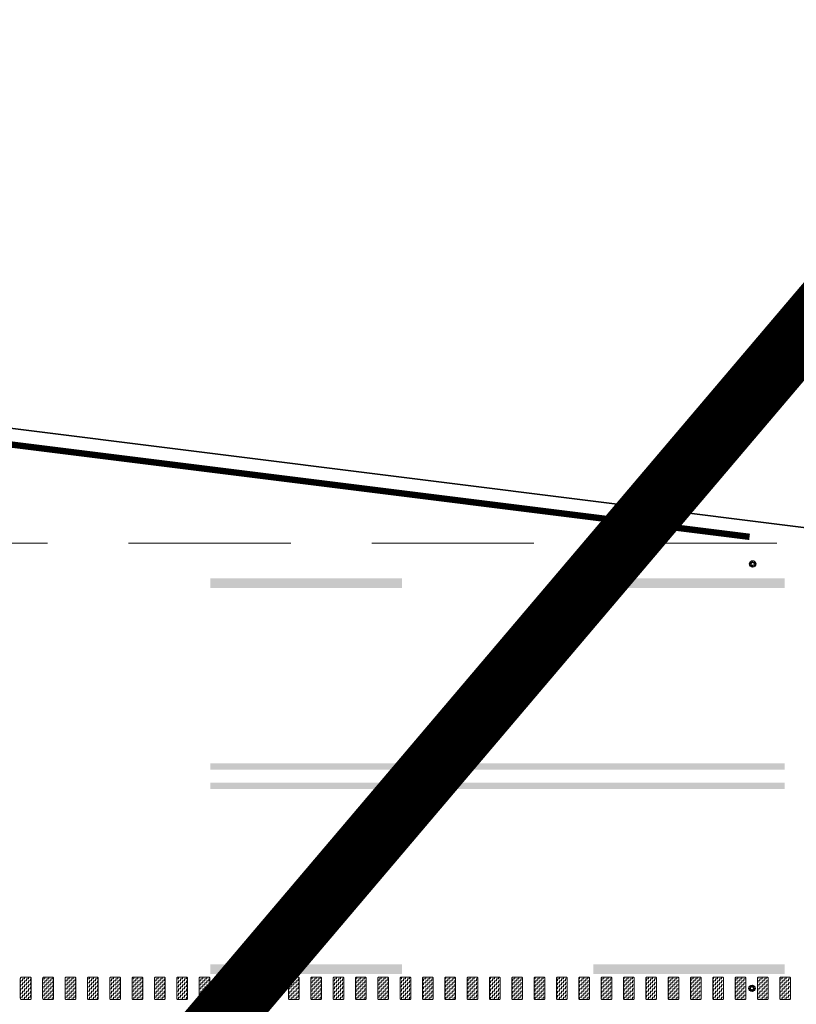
# Model space of a CAD drawing. Header units: metres. Extents: x -699 to 2316, y -1199 to 781.
# Tile 564 of 593: x 1191 to 1203, y -203 to -188. Entities that reach past the tile are written whole.
import ezdxf

# ---------------------------------------------------------------- set-up
doc = ezdxf.new("R2010")
doc.units = ezdxf.units.M
for name, pattern in [('HIDDENX2', [19.05, 12.7, -6.35]), ('VW-3-3_STREEP', [6, 3, -3]), ('VW-9-3_STREEP', [12, 9, -3])]:
    doc.linetypes.add(name, pattern=pattern)
for name, color, linetype, lineweight in [('N-WA-IE-MEUBILAIR_WEGMEUBILAIR-S', 7, 'Continuous', 25), ('N-WA-VW-MARKERING_DYNAMISCH-G', 7, 'Continuous', 35), ('N-WE-VH-KANTVERHARDING-G', 210, 'Continuous', 35), ('N-WE-VW-MARKERING_LANGS_STREEP_33-G', 7, 'VW-3-3_STREEP', 13), ('N-WE-VW-MARKERING_LANGS_STREEP_93-G', 7, 'VW-9-3_STREEP', 13), ('N-WE-VW-MARKERING_LANGS_STREEP_DOORGETROKKEN-G', 7, 'Continuous', 13)]:
    doc.layers.add(name, color=color, linetype=linetype, lineweight=lineweight)
doc.layers.add('X-XX-AL-TEKENBLAD_VIEWPORT-G', color=7, linetype='Continuous', lineweight=18, plot=False)
pattern_1 = [(180, (362.03036, 86.408436), (-0.03175, -0.03175), [0.03175, -0.03175]), (270, (361.99861, 86.408436), (0.03175, -0.03175), [0.03175, -0.03175])]

# ---------------------------------------------------------------- blocks, each defined once
blk = doc.blocks.new('SIE-WEG_GLASBOLREFLECTOR-SO')
for p, q in [((-0.38, 0), (-0.2, 0)), ((-0.14, 0.14), (-0.26, 0.26)), ((0, 0.2), (0, 0.37)), ((0.14, 0.14), (0.27, 0.26)), ((0.2, 0), (0.37, 0)), ((-0.26, -0.27), (-0.14, -0.14)), ((0, -0.38), (0, -0.2)), ((0.27, -0.27), (0.14, -0.14))]:
    blk.add_line(p, q)
for radius in [0.375, 0.2]:
    blk.add_circle((0, 0), radius)
blk = doc.blocks.new('glasbol')
at = {"layer": 'N-WA-IE-MEUBILAIR_WEGMEUBILAIR-S'}
blk.add_blockref('SIE-WEG_GLASBOLREFLECTOR-SO', (0, 0), dxfattribs=at)

msp = doc.modelspace()

# ---------------------------------------------------------------- hatches: boundary and pattern name
at = {"layer": 'N-WA-VW-MARKERING_DYNAMISCH-G', "lineweight": 9}
h = msp.add_hatch(dxfattribs=at)
h.set_pattern_fill('ZIGZAG', color=8, scale=0.01, angle=180, style=0)
h.set_pattern_definition(pattern_1)
edge = h.paths.add_edge_path()
edge.add_line((1190.8821, -202.903), (1191.0121, -202.903))
edge.add_arc((1191.0121, -202.923), 0.02, 0, 90, ccw=False)
edge.add_line((1191.0321, -202.923), (1191.0321, -203.233))
edge.add_arc((1191.0121, -203.233), 0.02, 270, 360, ccw=False)
edge.add_line((1191.0121, -203.253), (1190.8821, -203.253))
edge.add_arc((1190.8821, -203.233), 0.02, 180, 270, ccw=False)
edge.add_line((1190.8621, -203.233), (1190.8621, -202.923))
edge.add_arc((1190.8821, -202.923), 0.02, 90, 180, ccw=False)
h = msp.add_hatch(dxfattribs=at)
h.set_pattern_fill('ZIGZAG', color=8, scale=0.01, angle=180, style=0)
h.set_pattern_definition(pattern_1)
edge = h.paths.add_edge_path()
edge.add_line((1191.2321, -202.903), (1191.3621, -202.903))
edge.add_arc((1191.3621, -202.923), 0.02, 0, 90, ccw=False)
edge.add_line((1191.3821, -202.923), (1191.3821, -203.233))
edge.add_arc((1191.3621, -203.233), 0.02, 270, 360, ccw=False)
edge.add_line((1191.3621, -203.253), (1191.2321, -203.253))
edge.add_arc((1191.2321, -203.233), 0.02, 180, 270, ccw=False)
edge.add_line((1191.2121, -203.233), (1191.2121, -202.923))
edge.add_arc((1191.2321, -202.923), 0.02, 90, 180, ccw=False)
h = msp.add_hatch(dxfattribs=at)
h.set_pattern_fill('ZIGZAG', color=8, scale=0.01, angle=180, style=0)
h.set_pattern_definition(pattern_1)
edge = h.paths.add_edge_path()
edge.add_line((1191.5821, -202.903), (1191.7121, -202.903))
edge.add_arc((1191.7121, -202.923), 0.02, 0, 90, ccw=False)
edge.add_line((1191.7321, -202.923), (1191.7321, -203.233))
edge.add_arc((1191.7121, -203.233), 0.02, 270, 360, ccw=False)
edge.add_line((1191.7121, -203.253), (1191.5821, -203.253))
edge.add_arc((1191.5821, -203.233), 0.02, 180, 270, ccw=False)
edge.add_line((1191.5621, -203.233), (1191.5621, -202.923))
edge.add_arc((1191.5821, -202.923), 0.02, 90, 180, ccw=False)
h = msp.add_hatch(dxfattribs=at)
h.set_pattern_fill('ZIGZAG', color=8, scale=0.01, angle=180, style=0)
h.set_pattern_definition(pattern_1)
edge = h.paths.add_edge_path()
edge.add_line((1191.9321, -202.903), (1192.0621, -202.903))
edge.add_arc((1192.0621, -202.923), 0.02, 0, 90, ccw=False)
edge.add_line((1192.0821, -202.923), (1192.0821, -203.233))
edge.add_arc((1192.0621, -203.233), 0.02, 270, 360, ccw=False)
edge.add_line((1192.0621, -203.253), (1191.9321, -203.253))
edge.add_arc((1191.9321, -203.233), 0.02, 180, 270, ccw=False)
edge.add_line((1191.9121, -203.233), (1191.9121, -202.923))
edge.add_arc((1191.9321, -202.923), 0.02, 90, 180, ccw=False)
h = msp.add_hatch(dxfattribs=at)
h.set_pattern_fill('ZIGZAG', color=8, scale=0.01, angle=180, style=0)
h.set_pattern_definition(pattern_1)
edge = h.paths.add_edge_path()
edge.add_line((1192.2821, -202.903), (1192.4121, -202.903))
edge.add_arc((1192.4121, -202.923), 0.02, 0, 90, ccw=False)
edge.add_line((1192.4321, -202.923), (1192.4321, -203.233))
edge.add_arc((1192.4121, -203.233), 0.02, 270, 360, ccw=False)
edge.add_line((1192.4121, -203.253), (1192.2821, -203.253))
edge.add_arc((1192.2821, -203.233), 0.02, 180, 270, ccw=False)
edge.add_line((1192.2621, -203.233), (1192.2621, -202.923))
edge.add_arc((1192.2821, -202.923), 0.02, 90, 180, ccw=False)
h = msp.add_hatch(dxfattribs=at)
h.set_pattern_fill('ZIGZAG', color=8, scale=0.01, angle=180, style=0)
h.set_pattern_definition(pattern_1)
edge = h.paths.add_edge_path()
edge.add_line((1192.6321, -202.903), (1192.7621, -202.903))
edge.add_arc((1192.7621, -202.923), 0.02, 0, 90, ccw=False)
edge.add_line((1192.7821, -202.923), (1192.7821, -203.233))
edge.add_arc((1192.7621, -203.233), 0.02, 270, 360, ccw=False)
edge.add_line((1192.7621, -203.253), (1192.6321, -203.253))
edge.add_arc((1192.6321, -203.233), 0.02, 180, 270, ccw=False)
edge.add_line((1192.6121, -203.233), (1192.6121, -202.923))
edge.add_arc((1192.6321, -202.923), 0.02, 90, 180, ccw=False)
h = msp.add_hatch(dxfattribs=at)
h.set_pattern_fill('ZIGZAG', color=8, scale=0.01, angle=180, style=0)
h.set_pattern_definition(pattern_1)
edge = h.paths.add_edge_path()
edge.add_line((1192.9821, -202.903), (1193.1121, -202.903))
edge.add_arc((1193.1121, -202.923), 0.02, 0, 90, ccw=False)
edge.add_line((1193.1321, -202.923), (1193.1321, -203.233))
edge.add_arc((1193.1121, -203.233), 0.02, 270, 360, ccw=False)
edge.add_line((1193.1121, -203.253), (1192.9821, -203.253))
edge.add_arc((1192.9821, -203.233), 0.02, 180, 270, ccw=False)
edge.add_line((1192.9621, -203.233), (1192.9621, -202.923))
edge.add_arc((1192.9821, -202.923), 0.02, 90, 180, ccw=False)
h = msp.add_hatch(dxfattribs=at)
h.set_pattern_fill('ZIGZAG', color=8, scale=0.01, angle=180, style=0)
h.set_pattern_definition(pattern_1)
edge = h.paths.add_edge_path()
edge.add_line((1193.3321, -202.903), (1193.4621, -202.903))
edge.add_arc((1193.4621, -202.923), 0.02, 0, 90, ccw=False)
edge.add_line((1193.4821, -202.923), (1193.4821, -203.233))
edge.add_arc((1193.4621, -203.233), 0.02, 270, 360, ccw=False)
edge.add_line((1193.4621, -203.253), (1193.3321, -203.253))
edge.add_arc((1193.3321, -203.233), 0.02, 180, 270, ccw=False)
edge.add_line((1193.3121, -203.233), (1193.3121, -202.923))
edge.add_arc((1193.3321, -202.923), 0.02, 90, 180, ccw=False)
h = msp.add_hatch(dxfattribs=at)
h.set_pattern_fill('ZIGZAG', color=8, scale=0.01, angle=180, style=0)
h.set_pattern_definition(pattern_1)
edge = h.paths.add_edge_path()
edge.add_line((1193.6821, -202.903), (1193.8121, -202.903))
edge.add_arc((1193.8121, -202.923), 0.02, 0, 90, ccw=False)
edge.add_line((1193.8321, -202.923), (1193.8321, -203.233))
edge.add_arc((1193.8121, -203.233), 0.02, 270, 360, ccw=False)
edge.add_line((1193.8121, -203.253), (1193.6821, -203.253))
edge.add_arc((1193.6821, -203.233), 0.02, 180, 270, ccw=False)
edge.add_line((1193.6621, -203.233), (1193.6621, -202.923))
edge.add_arc((1193.6821, -202.923), 0.02, 90, 180, ccw=False)
h = msp.add_hatch(dxfattribs=at)
h.set_pattern_fill('ZIGZAG', color=8, scale=0.01, angle=180, style=0)
h.set_pattern_definition(pattern_1)
edge = h.paths.add_edge_path()
edge.add_line((1194.0321, -202.903), (1194.1621, -202.903))
edge.add_arc((1194.1621, -202.923), 0.02, 0, 90, ccw=False)
edge.add_line((1194.1821, -202.923), (1194.1821, -203.233))
edge.add_arc((1194.1621, -203.233), 0.02, 270, 360, ccw=False)
edge.add_line((1194.1621, -203.253), (1194.0321, -203.253))
edge.add_arc((1194.0321, -203.233), 0.02, 180, 270, ccw=False)
edge.add_line((1194.0121, -203.233), (1194.0121, -202.923))
edge.add_arc((1194.0321, -202.923), 0.02, 90, 180, ccw=False)
h = msp.add_hatch(dxfattribs=at)
h.set_pattern_fill('ZIGZAG', color=8, scale=0.01, angle=180, style=0)
h.set_pattern_definition(pattern_1)
edge = h.paths.add_edge_path()
edge.add_line((1194.3821, -202.903), (1194.5121, -202.903))
edge.add_arc((1194.5121, -202.923), 0.02, 0, 90, ccw=False)
edge.add_line((1194.5321, -202.923), (1194.5321, -203.233))
edge.add_arc((1194.5121, -203.233), 0.02, 270, 360, ccw=False)
edge.add_line((1194.5121, -203.253), (1194.3821, -203.253))
edge.add_arc((1194.3821, -203.233), 0.02, 180, 270, ccw=False)
edge.add_line((1194.3621, -203.233), (1194.3621, -202.923))
edge.add_arc((1194.3821, -202.923), 0.02, 90, 180, ccw=False)
h = msp.add_hatch(dxfattribs=at)
h.set_pattern_fill('ZIGZAG', color=8, scale=0.01, angle=180, style=0)
h.set_pattern_definition(pattern_1)
edge = h.paths.add_edge_path()
edge.add_line((1194.7321, -202.903), (1194.8621, -202.903))
edge.add_arc((1194.8621, -202.923), 0.02, 0, 90, ccw=False)
edge.add_line((1194.8821, -202.923), (1194.8821, -203.233))
edge.add_arc((1194.8621, -203.233), 0.02, 270, 360, ccw=False)
edge.add_line((1194.8621, -203.253), (1194.7321, -203.253))
edge.add_arc((1194.7321, -203.233), 0.02, 180, 270, ccw=False)
edge.add_line((1194.7121, -203.233), (1194.7121, -202.923))
edge.add_arc((1194.7321, -202.923), 0.02, 90, 180, ccw=False)
h = msp.add_hatch(dxfattribs=at)
h.set_pattern_fill('ZIGZAG', color=8, scale=0.01, angle=180, style=0)
h.set_pattern_definition(pattern_1)
edge = h.paths.add_edge_path()
edge.add_line((1195.0821, -202.903), (1195.2121, -202.903))
edge.add_arc((1195.2121, -202.923), 0.02, 0, 90, ccw=False)
edge.add_line((1195.2321, -202.923), (1195.2321, -203.233))
edge.add_arc((1195.2121, -203.233), 0.02, 270, 360, ccw=False)
edge.add_line((1195.2121, -203.253), (1195.0821, -203.253))
edge.add_arc((1195.0821, -203.233), 0.02, 180, 270, ccw=False)
edge.add_line((1195.0621, -203.233), (1195.0621, -202.923))
edge.add_arc((1195.0821, -202.923), 0.02, 90, 180, ccw=False)
h = msp.add_hatch(dxfattribs=at)
h.set_pattern_fill('ZIGZAG', color=8, scale=0.01, angle=180, style=0)
h.set_pattern_definition(pattern_1)
edge = h.paths.add_edge_path()
edge.add_line((1195.4321, -202.903), (1195.5621, -202.903))
edge.add_arc((1195.5621, -202.923), 0.02, 0, 90, ccw=False)
edge.add_line((1195.5821, -202.923), (1195.5821, -203.233))
edge.add_arc((1195.5621, -203.233), 0.02, 270, 360, ccw=False)
edge.add_line((1195.5621, -203.253), (1195.4321, -203.253))
edge.add_arc((1195.4321, -203.233), 0.02, 180, 270, ccw=False)
edge.add_line((1195.4121, -203.233), (1195.4121, -202.923))
edge.add_arc((1195.4321, -202.923), 0.02, 90, 180, ccw=False)
h = msp.add_hatch(dxfattribs=at)
h.set_pattern_fill('ZIGZAG', color=8, scale=0.01, angle=180, style=0)
h.set_pattern_definition(pattern_1)
edge = h.paths.add_edge_path()
edge.add_line((1195.7821, -202.903), (1195.9121, -202.903))
edge.add_arc((1195.9121, -202.923), 0.02, 0, 90, ccw=False)
edge.add_line((1195.9321, -202.923), (1195.9321, -203.233))
edge.add_arc((1195.9121, -203.233), 0.02, 270, 360, ccw=False)
edge.add_line((1195.9121, -203.253), (1195.7821, -203.253))
edge.add_arc((1195.7821, -203.233), 0.02, 180, 270, ccw=False)
edge.add_line((1195.7621, -203.233), (1195.7621, -202.923))
edge.add_arc((1195.7821, -202.923), 0.02, 90, 180, ccw=False)
h = msp.add_hatch(dxfattribs=at)
h.set_pattern_fill('ZIGZAG', color=8, scale=0.01, angle=180, style=0)
h.set_pattern_definition(pattern_1)
edge = h.paths.add_edge_path()
edge.add_line((1196.1321, -202.903), (1196.2621, -202.903))
edge.add_arc((1196.2621, -202.923), 0.02, 0, 90, ccw=False)
edge.add_line((1196.2821, -202.923), (1196.2821, -203.233))
edge.add_arc((1196.2621, -203.233), 0.02, 270, 360, ccw=False)
edge.add_line((1196.2621, -203.253), (1196.1321, -203.253))
edge.add_arc((1196.1321, -203.233), 0.02, 180, 270, ccw=False)
edge.add_line((1196.1121, -203.233), (1196.1121, -202.923))
edge.add_arc((1196.1321, -202.923), 0.02, 90, 180, ccw=False)
h = msp.add_hatch(dxfattribs=at)
h.set_pattern_fill('ZIGZAG', color=8, scale=0.01, angle=180, style=0)
h.set_pattern_definition(pattern_1)
edge = h.paths.add_edge_path()
edge.add_line((1196.4821, -202.903), (1196.6121, -202.903))
edge.add_arc((1196.6121, -202.923), 0.02, 0, 90, ccw=False)
edge.add_line((1196.6321, -202.923), (1196.6321, -203.233))
edge.add_arc((1196.6121, -203.233), 0.02, 270, 360, ccw=False)
edge.add_line((1196.6121, -203.253), (1196.4821, -203.253))
edge.add_arc((1196.4821, -203.233), 0.02, 180, 270, ccw=False)
edge.add_line((1196.4621, -203.233), (1196.4621, -202.923))
edge.add_arc((1196.4821, -202.923), 0.02, 90, 180, ccw=False)
h = msp.add_hatch(dxfattribs=at)
h.set_pattern_fill('ZIGZAG', color=8, scale=0.01, angle=180, style=0)
h.set_pattern_definition(pattern_1)
edge = h.paths.add_edge_path()
edge.add_line((1196.8321, -202.903), (1196.9621, -202.903))
edge.add_arc((1196.9621, -202.923), 0.02, 0, 90, ccw=False)
edge.add_line((1196.9821, -202.923), (1196.9821, -203.233))
edge.add_arc((1196.9621, -203.233), 0.02, 270, 360, ccw=False)
edge.add_line((1196.9621, -203.253), (1196.8321, -203.253))
edge.add_arc((1196.8321, -203.233), 0.02, 180, 270, ccw=False)
edge.add_line((1196.8121, -203.233), (1196.8121, -202.923))
edge.add_arc((1196.8321, -202.923), 0.02, 90, 180, ccw=False)
h = msp.add_hatch(dxfattribs=at)
h.set_pattern_fill('ZIGZAG', color=8, scale=0.01, angle=180, style=0)
h.set_pattern_definition(pattern_1)
edge = h.paths.add_edge_path()
edge.add_line((1197.1821, -202.903), (1197.3121, -202.903))
edge.add_arc((1197.3121, -202.923), 0.02, 0, 90, ccw=False)
edge.add_line((1197.3321, -202.923), (1197.3321, -203.233))
edge.add_arc((1197.3121, -203.233), 0.02, 270, 360, ccw=False)
edge.add_line((1197.3121, -203.253), (1197.1821, -203.253))
edge.add_arc((1197.1821, -203.233), 0.02, 180, 270, ccw=False)
edge.add_line((1197.1621, -203.233), (1197.1621, -202.923))
edge.add_arc((1197.1821, -202.923), 0.02, 90, 180, ccw=False)
h = msp.add_hatch(dxfattribs=at)
h.set_pattern_fill('ZIGZAG', color=8, scale=0.01, angle=180, style=0)
h.set_pattern_definition(pattern_1)
edge = h.paths.add_edge_path()
edge.add_line((1197.5321, -202.903), (1197.6621, -202.903))
edge.add_arc((1197.6621, -202.923), 0.02, 0, 90, ccw=False)
edge.add_line((1197.6821, -202.923), (1197.6821, -203.233))
edge.add_arc((1197.6621, -203.233), 0.02, 270, 360, ccw=False)
edge.add_line((1197.6621, -203.253), (1197.5321, -203.253))
edge.add_arc((1197.5321, -203.233), 0.02, 180, 270, ccw=False)
edge.add_line((1197.5121, -203.233), (1197.5121, -202.923))
edge.add_arc((1197.5321, -202.923), 0.02, 90, 180, ccw=False)
h = msp.add_hatch(dxfattribs=at)
h.set_pattern_fill('ZIGZAG', color=8, scale=0.01, angle=180, style=0)
h.set_pattern_definition(pattern_1)
edge = h.paths.add_edge_path()
edge.add_line((1197.8821, -202.903), (1198.0121, -202.903))
edge.add_arc((1198.0121, -202.923), 0.02, 0, 90, ccw=False)
edge.add_line((1198.0321, -202.923), (1198.0321, -203.233))
edge.add_arc((1198.0121, -203.233), 0.02, 270, 360, ccw=False)
edge.add_line((1198.0121, -203.253), (1197.8821, -203.253))
edge.add_arc((1197.8821, -203.233), 0.02, 180, 270, ccw=False)
edge.add_line((1197.8621, -203.233), (1197.8621, -202.923))
edge.add_arc((1197.8821, -202.923), 0.02, 90, 180, ccw=False)
h = msp.add_hatch(dxfattribs=at)
h.set_pattern_fill('ZIGZAG', color=8, scale=0.01, angle=180, style=0)
h.set_pattern_definition(pattern_1)
edge = h.paths.add_edge_path()
edge.add_line((1198.2321, -202.903), (1198.3621, -202.903))
edge.add_arc((1198.3621, -202.923), 0.02, 0, 90, ccw=False)
edge.add_line((1198.3821, -202.923), (1198.3821, -203.233))
edge.add_arc((1198.3621, -203.233), 0.02, 270, 360, ccw=False)
edge.add_line((1198.3621, -203.253), (1198.2321, -203.253))
edge.add_arc((1198.2321, -203.233), 0.02, 180, 270, ccw=False)
edge.add_line((1198.2121, -203.233), (1198.2121, -202.923))
edge.add_arc((1198.2321, -202.923), 0.02, 90, 180, ccw=False)
h = msp.add_hatch(dxfattribs=at)
h.set_pattern_fill('ZIGZAG', color=8, scale=0.01, angle=180, style=0)
h.set_pattern_definition(pattern_1)
edge = h.paths.add_edge_path()
edge.add_line((1198.5821, -202.903), (1198.7121, -202.903))
edge.add_arc((1198.7121, -202.923), 0.02, 0, 90, ccw=False)
edge.add_line((1198.7321, -202.923), (1198.7321, -203.233))
edge.add_arc((1198.7121, -203.233), 0.02, 270, 360, ccw=False)
edge.add_line((1198.7121, -203.253), (1198.5821, -203.253))
edge.add_arc((1198.5821, -203.233), 0.02, 180, 270, ccw=False)
edge.add_line((1198.5621, -203.233), (1198.5621, -202.923))
edge.add_arc((1198.5821, -202.923), 0.02, 90, 180, ccw=False)
h = msp.add_hatch(dxfattribs=at)
h.set_pattern_fill('ZIGZAG', color=8, scale=0.01, angle=180, style=0)
h.set_pattern_definition(pattern_1)
edge = h.paths.add_edge_path()
edge.add_line((1198.9321, -202.903), (1199.0621, -202.903))
edge.add_arc((1199.0621, -202.923), 0.02, 0, 90, ccw=False)
edge.add_line((1199.0821, -202.923), (1199.0821, -203.233))
edge.add_arc((1199.0621, -203.233), 0.02, 270, 360, ccw=False)
edge.add_line((1199.0621, -203.253), (1198.9321, -203.253))
edge.add_arc((1198.9321, -203.233), 0.02, 180, 270, ccw=False)
edge.add_line((1198.9121, -203.233), (1198.9121, -202.923))
edge.add_arc((1198.9321, -202.923), 0.02, 90, 180, ccw=False)
h = msp.add_hatch(dxfattribs=at)
h.set_pattern_fill('ZIGZAG', color=8, scale=0.01, angle=180, style=0)
h.set_pattern_definition(pattern_1)
edge = h.paths.add_edge_path()
edge.add_line((1199.2821, -202.903), (1199.4121, -202.903))
edge.add_arc((1199.4121, -202.923), 0.02, 0, 90, ccw=False)
edge.add_line((1199.4321, -202.923), (1199.4321, -203.233))
edge.add_arc((1199.4121, -203.233), 0.02, 270, 360, ccw=False)
edge.add_line((1199.4121, -203.253), (1199.2821, -203.253))
edge.add_arc((1199.2821, -203.233), 0.02, 180, 270, ccw=False)
edge.add_line((1199.2621, -203.233), (1199.2621, -202.923))
edge.add_arc((1199.2821, -202.923), 0.02, 90, 180, ccw=False)
h = msp.add_hatch(dxfattribs=at)
h.set_pattern_fill('ZIGZAG', color=8, scale=0.01, angle=180, style=0)
h.set_pattern_definition(pattern_1)
edge = h.paths.add_edge_path()
edge.add_line((1199.6321, -202.903), (1199.7621, -202.903))
edge.add_arc((1199.7621, -202.923), 0.02, 0, 90, ccw=False)
edge.add_line((1199.7821, -202.923), (1199.7821, -203.233))
edge.add_arc((1199.7621, -203.233), 0.02, 270, 360, ccw=False)
edge.add_line((1199.7621, -203.253), (1199.6321, -203.253))
edge.add_arc((1199.6321, -203.233), 0.02, 180, 270, ccw=False)
edge.add_line((1199.6121, -203.233), (1199.6121, -202.923))
edge.add_arc((1199.6321, -202.923), 0.02, 90, 180, ccw=False)
h = msp.add_hatch(dxfattribs=at)
h.set_pattern_fill('ZIGZAG', color=8, scale=0.01, angle=180, style=0)
h.set_pattern_definition(pattern_1)
edge = h.paths.add_edge_path()
edge.add_line((1199.9821, -202.903), (1200.1121, -202.903))
edge.add_arc((1200.1121, -202.923), 0.02, 0, 90, ccw=False)
edge.add_line((1200.1321, -202.923), (1200.1321, -203.233))
edge.add_arc((1200.1121, -203.233), 0.02, 270, 360, ccw=False)
edge.add_line((1200.1121, -203.253), (1199.9821, -203.253))
edge.add_arc((1199.9821, -203.233), 0.02, 180, 270, ccw=False)
edge.add_line((1199.9621, -203.233), (1199.9621, -202.923))
edge.add_arc((1199.9821, -202.923), 0.02, 90, 180, ccw=False)
h = msp.add_hatch(dxfattribs=at)
h.set_pattern_fill('ZIGZAG', color=8, scale=0.01, angle=180, style=0)
h.set_pattern_definition(pattern_1)
edge = h.paths.add_edge_path()
edge.add_line((1200.3321, -202.903), (1200.4621, -202.903))
edge.add_arc((1200.4621, -202.923), 0.02, 0, 90, ccw=False)
edge.add_line((1200.4821, -202.923), (1200.4821, -203.233))
edge.add_arc((1200.4621, -203.233), 0.02, 270, 360, ccw=False)
edge.add_line((1200.4621, -203.253), (1200.3321, -203.253))
edge.add_arc((1200.3321, -203.233), 0.02, 180, 270, ccw=False)
edge.add_line((1200.3121, -203.233), (1200.3121, -202.923))
edge.add_arc((1200.3321, -202.923), 0.02, 90, 180, ccw=False)
h = msp.add_hatch(dxfattribs=at)
h.set_pattern_fill('ZIGZAG', color=8, scale=0.01, angle=180, style=0)
h.set_pattern_definition(pattern_1)
edge = h.paths.add_edge_path()
edge.add_line((1200.6821, -202.903), (1200.8121, -202.903))
edge.add_arc((1200.8121, -202.923), 0.02, 0, 90, ccw=False)
edge.add_line((1200.8321, -202.923), (1200.8321, -203.233))
edge.add_arc((1200.8121, -203.233), 0.02, 270, 360, ccw=False)
edge.add_line((1200.8121, -203.253), (1200.6821, -203.253))
edge.add_arc((1200.6821, -203.233), 0.02, 180, 270, ccw=False)
edge.add_line((1200.6621, -203.233), (1200.6621, -202.923))
edge.add_arc((1200.6821, -202.923), 0.02, 90, 180, ccw=False)
h = msp.add_hatch(dxfattribs=at)
h.set_pattern_fill('ZIGZAG', color=8, scale=0.01, angle=180, style=0)
h.set_pattern_definition(pattern_1)
edge = h.paths.add_edge_path()
edge.add_line((1201.0321, -202.903), (1201.1621, -202.903))
edge.add_arc((1201.1621, -202.923), 0.02, 0, 90, ccw=False)
edge.add_line((1201.1821, -202.923), (1201.1821, -203.233))
edge.add_arc((1201.1621, -203.233), 0.02, 270, 360, ccw=False)
edge.add_line((1201.1621, -203.253), (1201.0321, -203.253))
edge.add_arc((1201.0321, -203.233), 0.02, 180, 270, ccw=False)
edge.add_line((1201.0121, -203.233), (1201.0121, -202.923))
edge.add_arc((1201.0321, -202.923), 0.02, 90, 180, ccw=False)
h = msp.add_hatch(dxfattribs=at)
h.set_pattern_fill('ZIGZAG', color=8, scale=0.01, angle=180, style=0)
h.set_pattern_definition(pattern_1)
edge = h.paths.add_edge_path()
edge.add_line((1201.3821, -202.903), (1201.5121, -202.903))
edge.add_arc((1201.5121, -202.923), 0.02, 0, 90, ccw=False)
edge.add_line((1201.5321, -202.923), (1201.5321, -203.233))
edge.add_arc((1201.5121, -203.233), 0.02, 270, 360, ccw=False)
edge.add_line((1201.5121, -203.253), (1201.3821, -203.253))
edge.add_arc((1201.3821, -203.233), 0.02, 180, 270, ccw=False)
edge.add_line((1201.3621, -203.233), (1201.3621, -202.923))
edge.add_arc((1201.3821, -202.923), 0.02, 90, 180, ccw=False)
h = msp.add_hatch(dxfattribs=at)
h.set_pattern_fill('ZIGZAG', color=8, scale=0.01, angle=180, style=0)
h.set_pattern_definition(pattern_1)
edge = h.paths.add_edge_path()
edge.add_line((1201.7321, -202.903), (1201.8621, -202.903))
edge.add_arc((1201.8621, -202.923), 0.02, 0, 90, ccw=False)
edge.add_line((1201.8821, -202.923), (1201.8821, -203.233))
edge.add_arc((1201.8621, -203.233), 0.02, 270, 360, ccw=False)
edge.add_line((1201.8621, -203.253), (1201.7321, -203.253))
edge.add_arc((1201.7321, -203.233), 0.02, 180, 270, ccw=False)
edge.add_line((1201.7121, -203.233), (1201.7121, -202.923))
edge.add_arc((1201.7321, -202.923), 0.02, 90, 180, ccw=False)
h = msp.add_hatch(dxfattribs=at)
h.set_pattern_fill('ZIGZAG', color=8, scale=0.01, angle=180, style=0)
h.set_pattern_definition(pattern_1)
edge = h.paths.add_edge_path()
edge.add_line((1202.0821, -202.903), (1202.2121, -202.903))
edge.add_arc((1202.2121, -202.923), 0.02, 0, 90, ccw=False)
edge.add_line((1202.2321, -202.923), (1202.2321, -203.233))
edge.add_arc((1202.2121, -203.233), 0.02, 270, 360, ccw=False)
edge.add_line((1202.2121, -203.253), (1202.0821, -203.253))
edge.add_arc((1202.0821, -203.233), 0.02, 180, 270, ccw=False)
edge.add_line((1202.0621, -203.233), (1202.0621, -202.923))
edge.add_arc((1202.0821, -202.923), 0.02, 90, 180, ccw=False)
h = msp.add_hatch(dxfattribs=at)
h.set_pattern_fill('ZIGZAG', color=8, scale=0.01, angle=180, style=0)
h.set_pattern_definition(pattern_1)
edge = h.paths.add_edge_path()
edge.add_line((1202.4321, -202.903), (1202.5621, -202.903))
edge.add_arc((1202.5621, -202.923), 0.02, 0, 90, ccw=False)
edge.add_line((1202.5821, -202.923), (1202.5821, -203.233))
edge.add_arc((1202.5621, -203.233), 0.02, 270, 360, ccw=False)
edge.add_line((1202.5621, -203.253), (1202.4321, -203.253))
edge.add_arc((1202.4321, -203.233), 0.02, 180, 270, ccw=False)
edge.add_line((1202.4121, -203.233), (1202.4121, -202.923))
edge.add_arc((1202.4321, -202.923), 0.02, 90, 180, ccw=False)
h = msp.add_hatch(dxfattribs=at)
h.set_pattern_fill('ZIGZAG', color=8, scale=0.01, angle=180, style=0)
h.set_pattern_definition(pattern_1)
edge = h.paths.add_edge_path()
edge.add_line((1202.7821, -202.903), (1202.9121, -202.903))
edge.add_arc((1202.9121, -202.923), 0.02, 0, 90, ccw=False)
edge.add_line((1202.9321, -202.923), (1202.9321, -203.233))
edge.add_arc((1202.9121, -203.233), 0.02, 270, 360, ccw=False)
edge.add_line((1202.9121, -203.253), (1202.7821, -203.253))
edge.add_arc((1202.7821, -203.233), 0.02, 180, 270, ccw=False)
edge.add_line((1202.7621, -203.233), (1202.7621, -202.923))
edge.add_arc((1202.7821, -202.923), 0.02, 90, 180, ccw=False)

# ---------------------------------------------------------------- linework, layer by layer
at = {"layer": 'N-WA-VW-MARKERING_DYNAMISCH-G', "color": 8, "lineweight": 9}
for points in [[(1190.8821, -202.903), (1191.0121, -202.903, -0.4142136), (1191.0321, -202.923), (1191.0321, -203.233, -0.4142136), (1191.0121, -203.253), (1190.8821, -203.253, -0.4142136), (1190.8621, -203.233), (1190.8621, -202.923, -0.4142136)], [(1191.2321, -202.903), (1191.3621, -202.903, -0.4142136), (1191.3821, -202.923), (1191.3821, -203.233, -0.4142136), (1191.3621, -203.253), (1191.2321, -203.253, -0.4142136), (1191.2121, -203.233), (1191.2121, -202.923, -0.4142136)], [(1191.5821, -202.903), (1191.7121, -202.903, -0.4142136), (1191.7321, -202.923), (1191.7321, -203.233, -0.4142136), (1191.7121, -203.253), (1191.5821, -203.253, -0.4142136), (1191.5621, -203.233), (1191.5621, -202.923, -0.4142136)], [(1191.9321, -202.903), (1192.0621, -202.903, -0.4142136), (1192.0821, -202.923), (1192.0821, -203.233, -0.4142136), (1192.0621, -203.253), (1191.9321, -203.253, -0.4142136), (1191.9121, -203.233), (1191.9121, -202.923, -0.4142136)], [(1192.2821, -202.903), (1192.4121, -202.903, -0.4142136), (1192.4321, -202.923), (1192.4321, -203.233, -0.4142136), (1192.4121, -203.253), (1192.2821, -203.253, -0.4142136), (1192.2621, -203.233), (1192.2621, -202.923, -0.4142136)], [(1192.6321, -202.903), (1192.7621, -202.903, -0.4142136), (1192.7821, -202.923), (1192.7821, -203.233, -0.4142136), (1192.7621, -203.253), (1192.6321, -203.253, -0.4142136), (1192.6121, -203.233), (1192.6121, -202.923, -0.4142136)], [(1192.9821, -202.903), (1193.1121, -202.903, -0.4142136), (1193.1321, -202.923), (1193.1321, -203.233, -0.4142136), (1193.1121, -203.253), (1192.9821, -203.253, -0.4142136), (1192.9621, -203.233), (1192.9621, -202.923, -0.4142136)], [(1193.3321, -202.903), (1193.4621, -202.903, -0.4142136), (1193.4821, -202.923), (1193.4821, -203.233, -0.4142136), (1193.4621, -203.253), (1193.3321, -203.253, -0.4142136), (1193.3121, -203.233), (1193.3121, -202.923, -0.4142136)], [(1193.6821, -202.903), (1193.8121, -202.903, -0.4142136), (1193.8321, -202.923), (1193.8321, -203.233, -0.4142136), (1193.8121, -203.253), (1193.6821, -203.253, -0.4142136), (1193.6621, -203.233), (1193.6621, -202.923, -0.4142136)], [(1194.0321, -202.903), (1194.1621, -202.903, -0.4142136), (1194.1821, -202.923), (1194.1821, -203.233, -0.4142136), (1194.1621, -203.253), (1194.0321, -203.253, -0.4142136), (1194.0121, -203.233), (1194.0121, -202.923, -0.4142136)], [(1194.3821, -202.903), (1194.5121, -202.903, -0.4142136), (1194.5321, -202.923), (1194.5321, -203.233, -0.4142136), (1194.5121, -203.253), (1194.3821, -203.253, -0.4142136), (1194.3621, -203.233), (1194.3621, -202.923, -0.4142136)], [(1194.7321, -202.903), (1194.8621, -202.903, -0.4142136), (1194.8821, -202.923), (1194.8821, -203.233, -0.4142136), (1194.8621, -203.253), (1194.7321, -203.253, -0.4142136), (1194.7121, -203.233), (1194.7121, -202.923, -0.4142136)], [(1195.0821, -202.903), (1195.2121, -202.903, -0.4142136), (1195.2321, -202.923), (1195.2321, -203.233, -0.4142136), (1195.2121, -203.253), (1195.0821, -203.253, -0.4142136), (1195.0621, -203.233), (1195.0621, -202.923, -0.4142136)], [(1195.4321, -202.903), (1195.5621, -202.903, -0.4142136), (1195.5821, -202.923), (1195.5821, -203.233, -0.4142136), (1195.5621, -203.253), (1195.4321, -203.253, -0.4142136), (1195.4121, -203.233), (1195.4121, -202.923, -0.4142136)], [(1195.7821, -202.903), (1195.9121, -202.903, -0.4142136), (1195.9321, -202.923), (1195.9321, -203.233, -0.4142136), (1195.9121, -203.253), (1195.7821, -203.253, -0.4142136), (1195.7621, -203.233), (1195.7621, -202.923, -0.4142136)], [(1196.1321, -202.903), (1196.2621, -202.903, -0.4142136), (1196.2821, -202.923), (1196.2821, -203.233, -0.4142136), (1196.2621, -203.253), (1196.1321, -203.253, -0.4142136), (1196.1121, -203.233), (1196.1121, -202.923, -0.4142136)], [(1196.4821, -202.903), (1196.6121, -202.903, -0.4142136), (1196.6321, -202.923), (1196.6321, -203.233, -0.4142136), (1196.6121, -203.253), (1196.4821, -203.253, -0.4142136), (1196.4621, -203.233), (1196.4621, -202.923, -0.4142136)], [(1196.8321, -202.903), (1196.9621, -202.903, -0.4142136), (1196.9821, -202.923), (1196.9821, -203.233, -0.4142136), (1196.9621, -203.253), (1196.8321, -203.253, -0.4142136), (1196.8121, -203.233), (1196.8121, -202.923, -0.4142136)], [(1197.1821, -202.903), (1197.3121, -202.903, -0.4142136), (1197.3321, -202.923), (1197.3321, -203.233, -0.4142136), (1197.3121, -203.253), (1197.1821, -203.253, -0.4142136), (1197.1621, -203.233), (1197.1621, -202.923, -0.4142136)], [(1197.5321, -202.903), (1197.6621, -202.903, -0.4142136), (1197.6821, -202.923), (1197.6821, -203.233, -0.4142136), (1197.6621, -203.253), (1197.5321, -203.253, -0.4142136), (1197.5121, -203.233), (1197.5121, -202.923, -0.4142136)], [(1197.8821, -202.903), (1198.0121, -202.903, -0.4142136), (1198.0321, -202.923), (1198.0321, -203.233, -0.4142136), (1198.0121, -203.253), (1197.8821, -203.253, -0.4142136), (1197.8621, -203.233), (1197.8621, -202.923, -0.4142136)], [(1198.2321, -202.903), (1198.3621, -202.903, -0.4142136), (1198.3821, -202.923), (1198.3821, -203.233, -0.4142136), (1198.3621, -203.253), (1198.2321, -203.253, -0.4142136), (1198.2121, -203.233), (1198.2121, -202.923, -0.4142136)], [(1198.5821, -202.903), (1198.7121, -202.903, -0.4142136), (1198.7321, -202.923), (1198.7321, -203.233, -0.4142136), (1198.7121, -203.253), (1198.5821, -203.253, -0.4142136), (1198.5621, -203.233), (1198.5621, -202.923, -0.4142136)], [(1198.9321, -202.903), (1199.0621, -202.903, -0.4142136), (1199.0821, -202.923), (1199.0821, -203.233, -0.4142136), (1199.0621, -203.253), (1198.9321, -203.253, -0.4142136), (1198.9121, -203.233), (1198.9121, -202.923, -0.4142136)], [(1199.2821, -202.903), (1199.4121, -202.903, -0.4142136), (1199.4321, -202.923), (1199.4321, -203.233, -0.4142136), (1199.4121, -203.253), (1199.2821, -203.253, -0.4142136), (1199.2621, -203.233), (1199.2621, -202.923, -0.4142136)], [(1199.6321, -202.903), (1199.7621, -202.903, -0.4142136), (1199.7821, -202.923), (1199.7821, -203.233, -0.4142136), (1199.7621, -203.253), (1199.6321, -203.253, -0.4142136), (1199.6121, -203.233), (1199.6121, -202.923, -0.4142136)], [(1199.9821, -202.903), (1200.1121, -202.903, -0.4142136), (1200.1321, -202.923), (1200.1321, -203.233, -0.4142136), (1200.1121, -203.253), (1199.9821, -203.253, -0.4142136), (1199.9621, -203.233), (1199.9621, -202.923, -0.4142136)], [(1200.3321, -202.903), (1200.4621, -202.903, -0.4142136), (1200.4821, -202.923), (1200.4821, -203.233, -0.4142136), (1200.4621, -203.253), (1200.3321, -203.253, -0.4142136), (1200.3121, -203.233), (1200.3121, -202.923, -0.4142136)], [(1200.6821, -202.903), (1200.8121, -202.903, -0.4142136), (1200.8321, -202.923), (1200.8321, -203.233, -0.4142136), (1200.8121, -203.253), (1200.6821, -203.253, -0.4142136), (1200.6621, -203.233), (1200.6621, -202.923, -0.4142136)], [(1201.0321, -202.903), (1201.1621, -202.903, -0.4142136), (1201.1821, -202.923), (1201.1821, -203.233, -0.4142136), (1201.1621, -203.253), (1201.0321, -203.253, -0.4142136), (1201.0121, -203.233), (1201.0121, -202.923, -0.4142136)], [(1201.3821, -202.903), (1201.5121, -202.903, -0.4142136), (1201.5321, -202.923), (1201.5321, -203.233, -0.4142136), (1201.5121, -203.253), (1201.3821, -203.253, -0.4142136), (1201.3621, -203.233), (1201.3621, -202.923, -0.4142136)], [(1201.7321, -202.903), (1201.8621, -202.903, -0.4142136), (1201.8821, -202.923), (1201.8821, -203.233, -0.4142136), (1201.8621, -203.253), (1201.7321, -203.253, -0.4142136), (1201.7121, -203.233), (1201.7121, -202.923, -0.4142136)], [(1202.0821, -202.903), (1202.2121, -202.903, -0.4142136), (1202.2321, -202.923), (1202.2321, -203.233, -0.4142136), (1202.2121, -203.253), (1202.0821, -203.253, -0.4142136), (1202.0621, -203.233), (1202.0621, -202.923, -0.4142136)], [(1202.4321, -202.903), (1202.5621, -202.903, -0.4142136), (1202.5821, -202.923), (1202.5821, -203.233, -0.4142136), (1202.5621, -203.253), (1202.4321, -203.253, -0.4142136), (1202.4121, -203.233), (1202.4121, -202.923, -0.4142136)], [(1202.7821, -202.903), (1202.9121, -202.903, -0.4142136), (1202.9321, -202.923), (1202.9321, -203.233, -0.4142136), (1202.9121, -203.253), (1202.7821, -203.253, -0.4142136), (1202.7621, -203.233), (1202.7621, -202.923, -0.4142136)]]:
    msp.add_lwpolyline(points, format="xyb", close=True, dxfattribs=at)
at = {"layer": 'N-WE-VH-KANTVERHARDING-G'}
msp.add_line((1183.0991, -193.353), (1205.0991, -196.103), dxfattribs=at)
at = {"layer": 'N-WE-VH-KANTVERHARDING-G', "color": 8, "linetype": 'HIDDENX2', "lineweight": 5, "ltscale": 0.2}
msp.add_line((1131.5991, -196.103), (1205.0991, -196.103), dxfattribs=at)
at = {"layer": 'N-WE-VW-MARKERING_LANGS_STREEP_33-G', "color": 253, "linetype": 'Continuous'}
for points in [[(1193.842, -196.653), (1196.842, -196.653), (1193.842, -196.803), (1196.842, -196.803)], [(1199.842, -196.653), (1202.842, -196.653), (1199.842, -196.803), (1202.842, -196.803)], [(1193.842, -202.853), (1196.842, -202.853), (1193.842, -202.703), (1196.842, -202.703)], [(1199.842, -202.853), (1202.842, -202.853), (1199.842, -202.703), (1202.842, -202.703)]]:
    msp.add_solid(points, dxfattribs=at)
at = {"layer": 'N-WE-VW-MARKERING_LANGS_STREEP_93-G', "color": 253, "linetype": 'Continuous'}
for points in [[(1193.842, -199.553), (1202.842, -199.553), (1193.842, -199.653), (1202.842, -199.653)], [(1193.842, -199.953), (1202.842, -199.953), (1193.842, -199.853), (1202.842, -199.853)]]:
    msp.add_solid(points, dxfattribs=at)
at = {"layer": 'N-WE-VW-MARKERING_LANGS_STREEP_DOORGETROKKEN-G', "color": 253, "const_width": 0.1}
msp.add_lwpolyline([(1173.0991, -193.603), (1183.0836, -193.603), (1202.2897, -196.0038)], dxfattribs=at)
at = {"layer": 'X-XX-AL-TEKENBLAD_VIEWPORT-G', "color": 3, "const_width": 1}
msp.add_lwpolyline([(1219.9582, -172.9742), (1113.6885, -298.1762)], dxfattribs=at)

# ---------------------------------------------------------------- block references
at = {"layer": 'N-WA-IE-MEUBILAIR_WEGMEUBILAIR-S', "xscale": 0.1333332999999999, "yscale": 0.1333332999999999, "zscale": 0.1333332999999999, "rotation": 0.1723155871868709}
for p in [(1202.3378, -196.428), (1202.3278, -203.078)]:
    msp.add_blockref('glasbol', p, dxfattribs=at)

doc.saveas('drawing.dxf')
